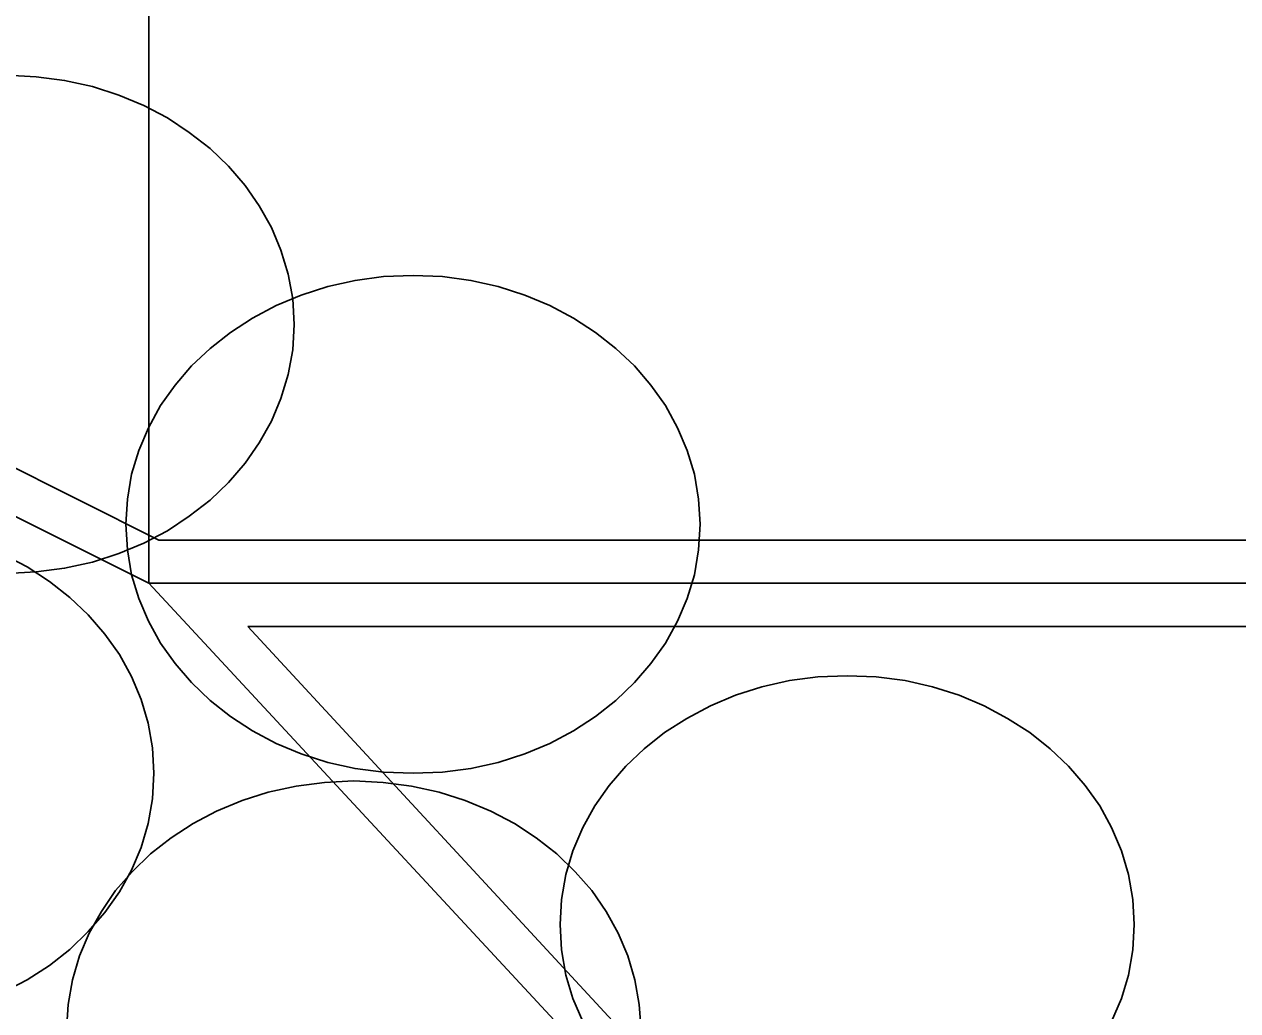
# Model space of a CAD drawing. Extents: x 1578769 to 1579225, y 724002 to 724828.
# Drawn here: x 1578875.398 to 1578875.96, y 724315.895 to 724316.352 of the extents above; entities that cross this region are included whole.
import ezdxf

# ---------------------------------------------------------------- set-up
doc = ezdxf.new("R2010")
doc.units = 0
for name, color, linetype in [('1', 7, 'Continuous'), ('Old_Level_1', 7, 'Continuous'), ('R_Fin Surface', 7, 'Continuous')]:
    doc.layers.add(name, color=color, linetype=linetype)

msp = doc.modelspace()

# ---------------------------------------------------------------- linework, layer by layer
at = {"layer": '1'}
msp.add_line((1578875.45548, 724316.09325), (1578875.45548, 724326.2055), dxfattribs=at)
at = {"layer": 'Old_Level_1'}
for points in [[(1578875.38979, 724316.32842), (1578875.40336, 724316.32778), (1578875.41648, 724316.32601), (1578875.42938, 724316.32317), (1578875.44163, 724316.31924), (1578875.45323, 724316.31442), (1578875.46417, 724316.30874), (1578875.47423, 724316.30196), (1578875.48386, 724316.29451), (1578875.49238, 724316.28642), (1578875.50004, 724316.27745), (1578875.5066, 724316.26805), (1578875.5123, 724316.25799), (1578875.51667, 724316.24749), (1578875.51994, 724316.23633), (1578875.52214, 724316.22495), (1578875.5228, 724316.21313), (1578875.52214, 724316.20132), (1578875.51994, 724316.18996), (1578875.51667, 724316.1788), (1578875.5123, 724316.1683), (1578875.5066, 724316.15824), (1578875.50004, 724316.14882), (1578875.49238, 724316.13986), (1578875.48386, 724316.13176), (1578875.47423, 724316.12434), (1578875.46417, 724316.11755), (1578875.45323, 724316.11186), (1578875.44163, 724316.10705), (1578875.42938, 724316.10311), (1578875.41648, 724316.10026), (1578875.40336, 724316.09852), (1578875.38979, 724316.09786)], [(1578875.38979, 724316.32842), (1578875.40336, 724316.32778), (1578875.41648, 724316.32601), (1578875.42938, 724316.32317), (1578875.44163, 724316.31924), (1578875.45323, 724316.31442), (1578875.46417, 724316.30874), (1578875.47423, 724316.30196), (1578875.48386, 724316.29451), (1578875.49238, 724316.28642), (1578875.50004, 724316.27745), (1578875.5066, 724316.26805), (1578875.5123, 724316.25799), (1578875.51667, 724316.24749), (1578875.51994, 724316.23633), (1578875.52214, 724316.22495), (1578875.5228, 724316.21313), (1578875.52214, 724316.20132), (1578875.51994, 724316.18996), (1578875.51667, 724316.1788), (1578875.5123, 724316.1683), (1578875.5066, 724316.15824), (1578875.50004, 724316.14882), (1578875.49238, 724316.13986), (1578875.48386, 724316.13176), (1578875.47423, 724316.12434), (1578875.46417, 724316.11755), (1578875.45323, 724316.11186), (1578875.44163, 724316.10705), (1578875.42938, 724316.10311), (1578875.41648, 724316.10026), (1578875.40336, 724316.09852), (1578875.38979, 724316.09786)], [(1578875.44491, 724316.12061), (1578875.44557, 724316.13221), (1578875.44754, 724316.1438), (1578875.45082, 724316.15474), (1578875.45541, 724316.16524), (1578875.46088, 724316.17553), (1578875.46767, 724316.18492), (1578875.47532, 724316.1939), (1578875.48386, 724316.20199), (1578875.49326, 724316.20942), (1578875.50355, 724316.21599), (1578875.51447, 724316.22189), (1578875.52608, 724316.22671), (1578875.53832, 724316.23065), (1578875.55101, 724316.23349), (1578875.56414, 724316.23524), (1578875.57792, 724316.23567), (1578875.59148, 724316.23524), (1578875.60461, 724316.23349), (1578875.6173, 724316.23065), (1578875.62955, 724316.22671), (1578875.64113, 724316.22189), (1578875.65208, 724316.21599), (1578875.66236, 724316.20942), (1578875.67176, 724316.20199), (1578875.6803, 724316.1939), (1578875.68794, 724316.18492), (1578875.69473, 724316.17553), (1578875.70019, 724316.16524), (1578875.70479, 724316.15474), (1578875.70807, 724316.1438), (1578875.71004, 724316.13221), (1578875.71069, 724316.12061), (1578875.71004, 724316.1088), (1578875.70807, 724316.09721), (1578875.70479, 724316.08628), (1578875.70019, 724316.07578), (1578875.69473, 724316.06549), (1578875.68794, 724316.05609), (1578875.6803, 724316.04733), (1578875.67176, 724316.03903), (1578875.66236, 724316.03158), (1578875.65208, 724316.02502), (1578875.64113, 724316.01911), (1578875.62955, 724316.0143), (1578875.6173, 724316.01036), (1578875.60461, 724316.00753), (1578875.59148, 724316.00576), (1578875.57792, 724316.00533), (1578875.56414, 724316.00576), (1578875.55101, 724316.00753), (1578875.53832, 724316.01036), (1578875.52608, 724316.0143), (1578875.51447, 724316.01911), (1578875.50355, 724316.02502), (1578875.49326, 724316.03158), (1578875.48386, 724316.03903), (1578875.47532, 724316.04733), (1578875.46767, 724316.05609), (1578875.46088, 724316.06549), (1578875.45541, 724316.07578), (1578875.45082, 724316.08628), (1578875.44754, 724316.09721), (1578875.44557, 724316.1088), (1578875.44491, 724316.12061), (1578875.44491, 724316.12061)], [(1578875.44491, 724316.12061), (1578875.44557, 724316.13221), (1578875.44754, 724316.1438), (1578875.45082, 724316.15474), (1578875.45541, 724316.16524), (1578875.46088, 724316.17553), (1578875.46767, 724316.18492), (1578875.47532, 724316.1939), (1578875.48386, 724316.20199), (1578875.49326, 724316.20942), (1578875.50355, 724316.21599), (1578875.51447, 724316.22189), (1578875.52608, 724316.22671), (1578875.53832, 724316.23065), (1578875.55101, 724316.23349), (1578875.56414, 724316.23524), (1578875.57792, 724316.23567), (1578875.59148, 724316.23524), (1578875.60461, 724316.23349), (1578875.6173, 724316.23065), (1578875.62955, 724316.22671), (1578875.64113, 724316.22189), (1578875.65208, 724316.21599), (1578875.66236, 724316.20942), (1578875.67176, 724316.20199), (1578875.6803, 724316.1939), (1578875.68794, 724316.18492), (1578875.69473, 724316.17553), (1578875.70019, 724316.16524), (1578875.70479, 724316.15474), (1578875.70807, 724316.1438), (1578875.71004, 724316.13221), (1578875.71069, 724316.12061), (1578875.71004, 724316.1088), (1578875.70807, 724316.09721), (1578875.70479, 724316.08628), (1578875.70019, 724316.07578), (1578875.69473, 724316.06549), (1578875.68794, 724316.05609), (1578875.6803, 724316.04733), (1578875.67176, 724316.03903), (1578875.66236, 724316.03158), (1578875.65208, 724316.02502), (1578875.64113, 724316.01911), (1578875.62955, 724316.0143), (1578875.6173, 724316.01036), (1578875.60461, 724316.00753), (1578875.59148, 724316.00576), (1578875.57792, 724316.00533), (1578875.56414, 724316.00576), (1578875.55101, 724316.00753), (1578875.53832, 724316.01036), (1578875.52608, 724316.0143), (1578875.51447, 724316.01911), (1578875.50355, 724316.02502), (1578875.49326, 724316.03158), (1578875.48386, 724316.03903), (1578875.47532, 724316.04733), (1578875.46767, 724316.05609), (1578875.46088, 724316.06549), (1578875.45541, 724316.07578), (1578875.45082, 724316.08628), (1578875.44754, 724316.09721), (1578875.44557, 724316.1088), (1578875.44491, 724316.12061), (1578875.44491, 724316.12061)], [(1578875.38826, 724316.10661), (1578875.39919, 724316.10092), (1578875.40947, 724316.09415), (1578875.41888, 724316.08671), (1578875.42742, 724316.07861), (1578875.43507, 724316.06964), (1578875.44186, 724316.06024), (1578875.44754, 724316.05017), (1578875.45192, 724316.03946), (1578875.4552, 724316.02853), (1578875.45717, 724316.01714), (1578875.45783, 724316.00533), (1578875.45717, 724315.99352), (1578875.4552, 724315.98213), (1578875.45192, 724315.97099), (1578875.44754, 724315.96049), (1578875.44186, 724315.95042), (1578875.43507, 724315.9408), (1578875.42742, 724315.93205), (1578875.41888, 724315.92374), (1578875.40947, 724315.9163), (1578875.39919, 724315.90974), (1578875.38826, 724315.90405)], [(1578875.38826, 724316.10661), (1578875.39919, 724316.10092), (1578875.40947, 724316.09415), (1578875.41888, 724316.08671), (1578875.42742, 724316.07861), (1578875.43507, 724316.06964), (1578875.44186, 724316.06024), (1578875.44754, 724316.05017), (1578875.45192, 724316.03946), (1578875.4552, 724316.02853), (1578875.45717, 724316.01714), (1578875.45783, 724316.00533), (1578875.45717, 724315.99352), (1578875.4552, 724315.98213), (1578875.45192, 724315.97099), (1578875.44754, 724315.96049), (1578875.44186, 724315.95042), (1578875.43507, 724315.9408), (1578875.42742, 724315.93205), (1578875.41888, 724315.92374), (1578875.40947, 724315.9163), (1578875.39919, 724315.90974), (1578875.38826, 724315.90405)], [(1578875.64594, 724315.93534), (1578875.64661, 724315.94692), (1578875.64857, 724315.95851), (1578875.65186, 724315.96946), (1578875.65644, 724315.98017), (1578875.66192, 724315.99024), (1578875.66869, 724315.99965), (1578875.67636, 724316.00861), (1578875.68489, 724316.01671), (1578875.69429, 724316.02413), (1578875.70458, 724316.0307), (1578875.71551, 724316.03661), (1578875.7271, 724316.04142), (1578875.73936, 724316.04536), (1578875.75204, 724316.04821), (1578875.76516, 724316.04996), (1578875.77873, 724316.05038), (1578875.7923, 724316.04996), (1578875.80564, 724316.04821), (1578875.81832, 724316.04536), (1578875.83058, 724316.04142), (1578875.84217, 724316.03661), (1578875.8531, 724316.0307), (1578875.86339, 724316.02413), (1578875.87279, 724316.01671), (1578875.88132, 724316.00861), (1578875.88898, 724315.99965), (1578875.89576, 724315.99024), (1578875.90123, 724315.98017), (1578875.90582, 724315.96946), (1578875.90911, 724315.95851), (1578875.91107, 724315.94692), (1578875.91173, 724315.93534), (1578875.91107, 724315.92353), (1578875.90911, 724315.91192), (1578875.90582, 724315.90099), (1578875.90123, 724315.89049)], [(1578875.64594, 724315.93534), (1578875.64661, 724315.94692), (1578875.64857, 724315.95851), (1578875.65186, 724315.96946), (1578875.65644, 724315.98017), (1578875.66192, 724315.99024), (1578875.66869, 724315.99965), (1578875.67636, 724316.00861), (1578875.68489, 724316.01671), (1578875.69429, 724316.02413), (1578875.70458, 724316.0307), (1578875.71551, 724316.03661), (1578875.7271, 724316.04142), (1578875.73936, 724316.04536), (1578875.75204, 724316.04821), (1578875.76516, 724316.04996), (1578875.77873, 724316.05038), (1578875.7923, 724316.04996), (1578875.80564, 724316.04821), (1578875.81832, 724316.04536), (1578875.83058, 724316.04142), (1578875.84217, 724316.03661), (1578875.8531, 724316.0307), (1578875.86339, 724316.02413), (1578875.87279, 724316.01671), (1578875.88132, 724316.00861), (1578875.88898, 724315.99965), (1578875.89576, 724315.99024), (1578875.90123, 724315.98017), (1578875.90582, 724315.96946), (1578875.90911, 724315.95851), (1578875.91107, 724315.94692), (1578875.91173, 724315.93534), (1578875.91107, 724315.92353), (1578875.90911, 724315.91192), (1578875.90582, 724315.90099), (1578875.90123, 724315.89049)], [(1578875.41735, 724315.88647), (1578875.41823, 724315.89828), (1578875.42019, 724315.90967), (1578875.42348, 724315.92082), (1578875.42785, 724315.93132), (1578875.43355, 724315.94138), (1578875.44011, 724315.95101), (1578875.44776, 724315.95976), (1578875.4563, 724315.96807), (1578875.46591, 724315.97551), (1578875.47598, 724315.98207), (1578875.48691, 724315.98776), (1578875.49872, 724315.99278), (1578875.51076, 724315.99651), (1578875.52366, 724315.99934), (1578875.53679, 724316.00111), (1578875.55036, 724316.00176), (1578875.56392, 724316.00111), (1578875.57705, 724315.99934), (1578875.58994, 724315.99651), (1578875.60198, 724315.99278), (1578875.6138, 724315.98776), (1578875.62472, 724315.98207), (1578875.6348, 724315.97551), (1578875.64441, 724315.96807), (1578875.65294, 724315.95976), (1578875.66061, 724315.95101), (1578875.66717, 724315.94138), (1578875.67286, 724315.93132), (1578875.67722, 724315.92082), (1578875.68051, 724315.90967), (1578875.68247, 724315.89828), (1578875.68336, 724315.88647)], [(1578875.41735, 724315.88647), (1578875.41823, 724315.89828), (1578875.42019, 724315.90967), (1578875.42348, 724315.92082), (1578875.42785, 724315.93132), (1578875.43355, 724315.94138), (1578875.44011, 724315.95101), (1578875.44776, 724315.95976), (1578875.4563, 724315.96807), (1578875.46591, 724315.97551), (1578875.47598, 724315.98207), (1578875.48691, 724315.98776), (1578875.49872, 724315.99278), (1578875.51076, 724315.99651), (1578875.52366, 724315.99934), (1578875.53679, 724316.00111), (1578875.55036, 724316.00176), (1578875.56392, 724316.00111), (1578875.57705, 724315.99934), (1578875.58994, 724315.99651), (1578875.60198, 724315.99278), (1578875.6138, 724315.98776), (1578875.62472, 724315.98207), (1578875.6348, 724315.97551), (1578875.64441, 724315.96807), (1578875.65294, 724315.95976), (1578875.66061, 724315.95101), (1578875.66717, 724315.94138), (1578875.67286, 724315.93132), (1578875.67722, 724315.92082), (1578875.68051, 724315.90967), (1578875.68247, 724315.89828), (1578875.68336, 724315.88647)], [(1578875.65644, 724315.89049), (1578875.65186, 724315.90099), (1578875.64857, 724315.91192), (1578875.64661, 724315.92353), (1578875.64594, 724315.93534), (1578875.64594, 724315.93534)], [(1578875.65644, 724315.89049), (1578875.65186, 724315.90099), (1578875.64857, 724315.91192), (1578875.64661, 724315.92353), (1578875.64594, 724315.93534), (1578875.64594, 724315.93534)]]:
    msp.add_lwpolyline(points, dxfattribs=at)
at = {"layer": 'R_Fin Surface'}
for p, q in [((1578875.4602, 724316.11325), (1578869.40983, 724319.13843)), ((1578869.40511, 724319.11843), (1578875.45548, 724316.09325)), ((1578869.40511, 724319.11843), (1578875.45548, 724316.09325)), ((1578887.43826, 724316.11325), (1578875.4602, 724316.11325)), ((1578875.45548, 724316.09325), (1578887.45548, 724316.09325)), ((1578875.45548, 724316.09325), (1578887.45548, 724316.09325)), ((1578876.4271, 724315.07325), (1578875.50131, 724316.07325)), ((1578875.50131, 724316.07325), (1578887.84585, 724316.07325))]:
    msp.add_line(p, q, dxfattribs=at)
msp.add_lwpolyline([(1578875.45548, 724316.09325), (1578876.40177, 724315.07325), (1578878.67314, 724312.15007)], dxfattribs=at)
msp.add_lwpolyline([(1578875.45548, 724316.09325), (1578876.40177, 724315.07325), (1578878.67314, 724312.15007)], dxfattribs=at)

doc.saveas('drawing.dxf')
